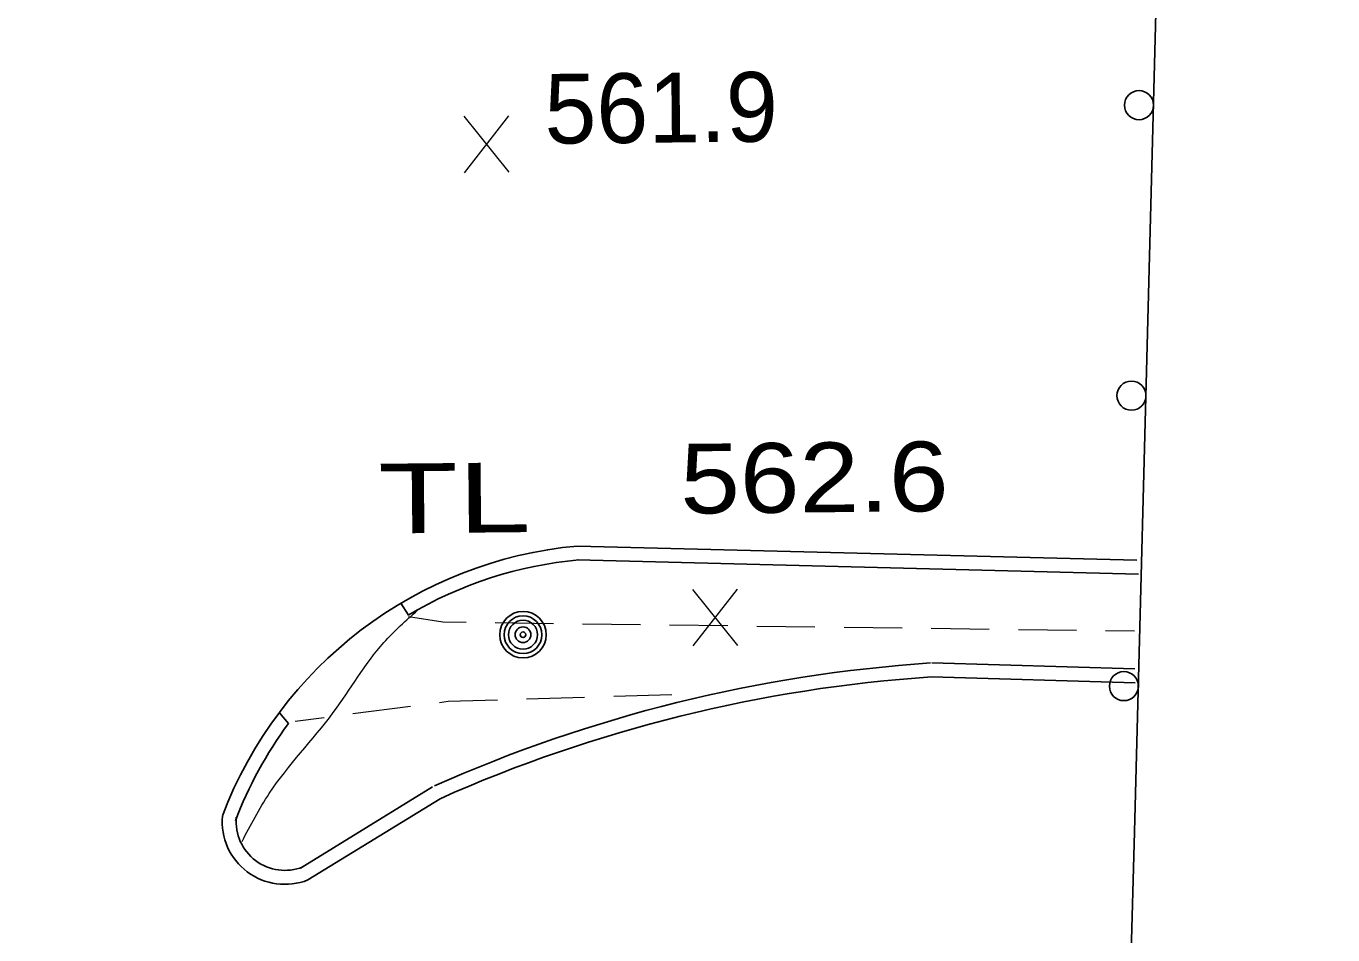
# Model space of a CAD drawing. Extents: x 2361708 to 2370558, y 6977955 to 6991887.
# Drawn here: x 2366241.2 to 2366331.1, y 6985853.8 to 6985916.3 of the extents above; entities that cross this region are included whole.
import ezdxf

# ---------------------------------------------------------------- set-up
doc = ezdxf.new("R2010")
doc.units = 0
doc.header["$LTSCALE"] = 1.9
for name, color, linetype, lineweight in [('13', 7, 'Continuous', 13), ('2', 7, 'Continuous', 25), ('20', 7, 'Continuous', 25), ('31', 7, 'Continuous', 13), ('35', 7, 'Continuous', 13), ('4', 7, 'Continuous', 25)]:
    doc.layers.add(name, color=color, linetype=linetype, lineweight=lineweight)

msp = doc.modelspace()

# ---------------------------------------------------------------- linework, layer by layer
at = {"layer": '13'}
for p, q in [((2366277.469, 6985875.173), (2366273.469, 6985875.225)), ((2366283.47, 6985875.09), (2366279.47, 6985875.142)), ((2366289.471, 6985875.017), (2366285.47, 6985875.069)), ((2366295.472, 6985874.934), (2366291.471, 6985874.986)), ((2366301.473, 6985874.861), (2366297.473, 6985874.913)), ((2366307.474, 6985874.779), (2366303.474, 6985874.83)), ((2366313.475, 6985874.705), (2366309.475, 6985874.758)), ((2366317.476, 6985874.654), (2366315.476, 6985874.675)), ((2366281.617, 6985870.172), (2366285.616, 6985870.29)), ((2366263.667, 6985868.981), (2366267.633, 6985869.499)), ((2366275.618, 6985869.995), (2366279.618, 6985870.113)), ((2366259.692, 6985868.463), (2366261.68, 6985868.722))]:
    msp.add_line(p, q, dxfattribs=at)
for points in [[(2366271.468, 6985875.246), (2366269.858, 6985875.27), (2366267.494, 6985875.638)], [(2366269.62, 6985869.758), (2366270.229, 6985869.834), (2366273.619, 6985869.936)]]:
    msp.add_lwpolyline(points, dxfattribs=at)
at = {"layer": '2'}
for p, q in [((2366317.639, 6985879.545), (2366279.128, 6985880.519)), ((2366317.739, 6985878.586), (2366279.108, 6985879.558)), ((2366267.483, 6985875.768), (2366266.975, 6985876.583)), ((2366303.516, 6985872.47), (2366317.5, 6985872.064)), ((2366303.485, 6985871.51), (2366317.51, 6985871.104)), ((2366259.224, 6985868.299), (2366258.617, 6985869.043)), ((2366260.058, 6985858.346), (2366269.155, 6985863.943)), ((2366260.566, 6985857.531), (2366269.663, 6985863.128))]:
    msp.add_line(p, q, dxfattribs=at)
for centre, radius, start, end in [((2366281.744, 6985851.709), 28.928, 95.18873, 159.29833), ((2366281.744, 6985851.709), 27.968, 95.18873, 120.66039), ((2366310.177, 6985772.085), 100.61, 93.85038, 113.98876), ((2366310.177, 6985772.085), 99.65, 93.85038, 113.98876), ((2366281.744, 6985851.709), 27.968, 143.61892, 159.29833), ((2366258.987, 6985861.552), 4.32, 174.91405, 291.44608), ((2366258.987, 6985861.552), 3.36, 174.91405, 291.44608)]:
    msp.add_arc(centre, radius, start, end, dxfattribs=at)
at = {"layer": '20'}
for radius in [1.6, 1.3, 1, 0.539, 0.192]:
    msp.add_circle((2366275.376, 6985874.413), radius, dxfattribs=at)
at = {"layer": '31'}
for p, q in [((2366274.433, 6985906.245), (2366271.317, 6985910.096)), ((2366271.354, 6985906.216), (2366274.396, 6985910.125)), ((2366290.174, 6985873.674), (2366287.057, 6985877.524)), ((2366287.094, 6985873.644), (2366290.137, 6985877.553))]:
    msp.add_line(p, q, dxfattribs=at)
at = {"layer": '35'}
for points in [[(2366256.04, 6985860.188), (2366257.909, 6985863.486), (2366262.316, 6985869.058), (2366265.801, 6985873.871), (2366268.12, 6985876.104)], [(2366250.424, 6985696.996), (2366246.921, 6985697.313), (2366243.769, 6985701.634), (2366242.134, 6985712.718), (2366240.734, 6985740.016), (2366236.123, 6985785.315), (2366237.126, 6985818.566), (2366233.709, 6985840.254), (2366229.868, 6985852.999), (2366223.516, 6985862.549), (2366216.769, 6985868.585), (2366212.271, 6985870.432)]]:
    msp.add_spline(points, degree=3, dxfattribs=at)
at = {"layer": '4'}
for points in [[(2366317.477, 6985860.853), (2366320.705, 6985985.03), (2366322.5, 6986068.651), (2366324.422, 6986169.294), (2366326.796, 6986263.421), (2366328.867, 6986349.475), (2366331.121, 6986442.491), (2366330.814, 6986473.819)], [(2366297.373, 6985080.574), (2366299.114, 6985122.482), (2366301.288, 6985217.798), (2366304.043, 6985338.049), (2366307.123, 6985453.674), (2366309.584, 6985566.984), (2366312.224, 6985672.074), (2366315.07, 6985774.376), (2366317.477, 6985860.853)]]:
    msp.add_lwpolyline(points, dxfattribs=at)
for centre in [(2366317.777, 6985910.862), (2366317.257, 6985890.869), (2366316.738, 6985870.875)]:
    msp.add_circle(centre, 1, dxfattribs=at)

# ---------------------------------------------------------------- texts
at = {"layer": '20', "width": 1.4}
msp.add_text('  TL', height=4.8, rotation=0.545, dxfattribs=at).set_placement((2366260.44, 6985881.331))
at = {"layer": '31'}
msp.add_text('561.9', height=4.8, rotation=0.545, dxfattribs=at).set_placement((2366276.875, 6985908.209))
at = {"layer": '31', "width": 1.15}
msp.add_text('562.6', height=4.8, rotation=0.545, dxfattribs=at).set_placement((2366286.217, 6985882.747))

doc.saveas('drawing.dxf')
